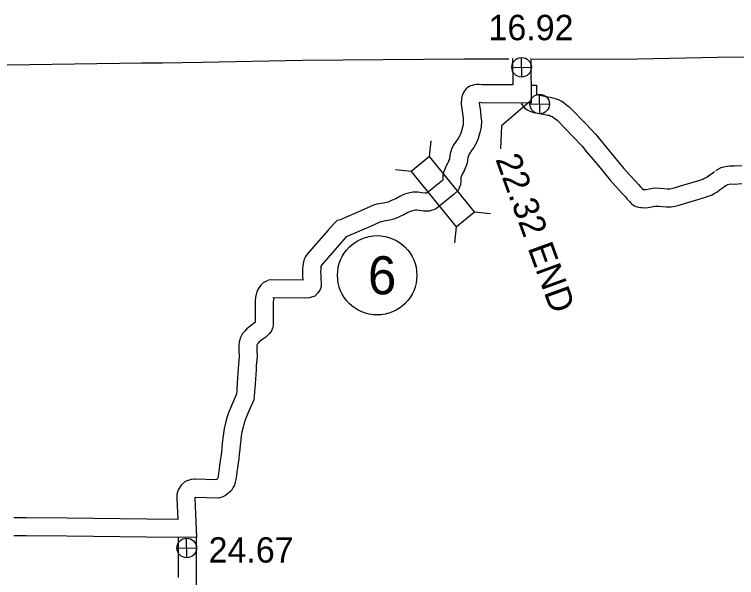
# Model space of a CAD drawing. Extents: x -939622 to -934245, y 1383184 to 1385301.
# Drawn here: x -935340.77 to -935304.73, y 1384345.01 to 1384373.12 of the extents above; entities that cross this region are included whole.
import ezdxf

# ---------------------------------------------------------------- set-up
doc = ezdxf.new("R2010")
doc.units = 0
for name, color, linetype in [('1', 7, 'Continuous'), ('10', 7, 'Continuous'), ('20', 7, 'Continuous'), ('25', 7, 'Continuous'), ('26', 7, 'Continuous'), ('27', 7, 'Continuous')]:
    doc.layers.add(name, color=color, linetype=linetype)

msp = doc.modelspace()

# ---------------------------------------------------------------- linework, layer by layer
at = {"layer": '1'}
for points in [[(-935305.681, 1384370.99), (-935302.606, 1384371.021), (-935294.404, 1384371.157), (-935286.388, 1384371.288), (-935279.341, 1384371.353), (-935278.66, 1384371.426)], [(-935314.926, 1384370.9), (-935310.475, 1384370.896), (-935305.681, 1384370.99)], [(-935360.763, 1384370.394), (-935357.164, 1384370.383), (-935349.564, 1384370.499), (-935342.264, 1384370.586), (-935334.41, 1384370.701), (-935333.378, 1384370.71), (-935331.401, 1384370.744), (-935326.397, 1384370.836), (-935318.334, 1384370.904), (-935316.099, 1384370.901)]]:
    msp.add_lwpolyline(points, dxfattribs=at)
at = {"layer": '10'}
for points in [[(-935315.907, 1384370.927), (-935315.889, 1384369.606), (-935317.437, 1384369.618), (-935317.575, 1384369.629), (-935317.709, 1384369.622), (-935317.831, 1384369.614), (-935317.923, 1384369.585), (-935318.01, 1384369.553), (-935318.112, 1384369.506), (-935318.218, 1384369.412), (-935318.306, 1384369.314), (-935318.357, 1384369.231), (-935318.409, 1384369.115), (-935318.454, 1384368.945), (-935318.48, 1384368.653), (-935318.406, 1384368.184), (-935318.382, 1384367.928), (-935318.369, 1384367.774), (-935318.375, 1384367.621), (-935318.404, 1384367.49), (-935318.453, 1384367.306), (-935318.489, 1384367.202), (-935318.523, 1384367.118), (-935318.543, 1384367.083), (-935318.601, 1384366.968), (-935318.646, 1384366.913), (-935318.839, 1384366.625), (-935318.941, 1384366.446), (-935319.031, 1384366.184), (-935319.058, 1384365.945), (-935319.062, 1384365.904), (-935319.087, 1384365.851), (-935319.132, 1384365.741), (-935319.142, 1384365.712), (-935319.22, 1384365.566), (-935319.299, 1384365.407), (-935319.385, 1384365.145), (-935319.397, 1384364.875), (-935319.397, 1384364.844), (-935319.429, 1384364.823), (-935319.466, 1384364.792), (-935320.187, 1384364.208), (-935320.193, 1384364.204), (-935320.217, 1384364.199), (-935320.223, 1384364.198), (-935320.268, 1384364.2), (-935320.437, 1384364.224), (-935320.638, 1384364.254), (-935320.866, 1384364.245), (-935321.038, 1384364.213), (-935321.309, 1384364.145), (-935321.544, 1384364.039), (-935321.742, 1384363.926), (-935321.913, 1384363.846), (-935322.02, 1384363.796), (-935322.084, 1384363.769), (-935322.124, 1384363.751), (-935322.214, 1384363.729), (-935322.353, 1384363.706), (-935322.479, 1384363.691), (-935322.678, 1384363.65), (-935322.847, 1384363.597), (-935323.359, 1384363.369), (-935324.512, 1384362.876), (-935324.665, 1384362.835), (-935324.785, 1384362.72), (-935324.869, 1384362.644), (-935325.131, 1384362.337), (-935326.164, 1384361.152), (-935326.245, 1384361.032), (-935326.305, 1384360.906), (-935326.369, 1384360.697), (-935326.381, 1384360.546), (-935326.386, 1384360.437), (-935326.393, 1384360.285), (-935326.386, 1384360.075), (-935326.377, 1384359.854), (-935327.989, 1384359.878), (-935328.086, 1384359.852)], [(-935315.007, 1384370.928), (-935314.977, 1384368.698), (-935317.475, 1384368.718), (-935317.57, 1384368.725), (-935317.574, 1384368.684), (-935317.513, 1384368.296), (-935317.486, 1384368.007), (-935317.468, 1384367.794), (-935317.479, 1384367.509), (-935317.528, 1384367.279), (-935317.592, 1384367.04), (-935317.647, 1384366.884), (-935317.711, 1384366.726), (-935317.75, 1384366.658), (-935317.842, 1384366.475), (-935317.921, 1384366.378), (-935318.074, 1384366.15), (-935318.117, 1384366.074), (-935318.148, 1384365.985), (-935318.162, 1384365.857), (-935318.174, 1384365.718), (-935318.226, 1384365.565), (-935318.264, 1384365.486), (-935318.288, 1384365.428), (-935318.313, 1384365.354), (-935318.42, 1384365.154), (-935318.464, 1384365.065), (-935318.491, 1384364.982), (-935318.497, 1384364.844), (-935318.503, 1384364.616), (-935318.576, 1384364.464), (-935318.621, 1384364.33), (-935318.82, 1384364.145), (-935318.889, 1384364.101), (-935319.623, 1384363.507), (-935319.685, 1384363.458), (-935319.796, 1384363.389), (-935319.908, 1384363.348), (-935319.978, 1384363.329), (-935320.076, 1384363.309), (-935320.189, 1384363.296), (-935320.349, 1384363.303), (-935320.565, 1384363.333), (-935320.689, 1384363.351), (-935320.767, 1384363.348), (-935320.846, 1384363.334), (-935321.011, 1384363.292), (-935321.134, 1384363.236), (-935321.329, 1384363.126), (-935321.532, 1384363.031), (-935321.651, 1384362.975), (-935321.718, 1384362.946), (-935321.828, 1384362.896), (-935322.037, 1384362.846), (-935322.227, 1384362.815), (-935322.334, 1384362.802), (-935322.452, 1384362.778), (-935322.529, 1384362.754), (-935322.999, 1384362.544), (-935324.21, 1384362.027), (-935324.223, 1384362.015), (-935324.449, 1384361.749), (-935325.448, 1384360.604), (-935325.461, 1384360.585), (-935325.464, 1384360.578), (-935325.48, 1384360.527), (-935325.483, 1384360.491), (-935325.487, 1384360.396), (-935325.492, 1384360.277), (-935325.487, 1384360.109), (-935325.463, 1384359.55), (-935325.518, 1384359.401), (-935325.571, 1384359.298), (-935325.64, 1384359.205), (-935325.774, 1384359.065), (-935325.946, 1384359.017), (-935326.042, 1384358.984), (-935326.298, 1384358.953), (-935327.877, 1384358.976)], [(-935314.948, 1384369.599), (-935314.709, 1384369.598), (-935314.724, 1384369.176), (-935314.715, 1384369.157), (-935314.713, 1384369.151), (-935314.709, 1384369.145), (-935314.695, 1384369.126), (-935314.688, 1384369.124), (-935314.633, 1384369.109), (-935314.586, 1384369.099), (-935314.403, 1384369.067), (-935314.045, 1384368.998), (-935313.961, 1384368.982), (-935313.839, 1384368.951), (-935313.746, 1384368.919), (-935313.664, 1384368.888), (-935313.6, 1384368.86), (-935313.54, 1384368.833), (-935313.484, 1384368.805), (-935313.395, 1384368.759), (-935313.303, 1384368.684), (-935313.233, 1384368.63), (-935313.196, 1384368.601), (-935313.085, 1384368.512), (-935312.239, 1384367.642), (-935311.759, 1384367.135), (-935311.528, 1384366.844), (-935311.222, 1384366.484), (-935310.836, 1384366.022), (-935310.36, 1384365.439), (-935310.067, 1384365.124), (-935309.759, 1384364.779), (-935309.624, 1384364.63), (-935309.52, 1384364.513), (-935309.44, 1384364.428), (-935309.404, 1384364.384), (-935309.384, 1384364.382), (-935309.334, 1384364.378), (-935309.253, 1384364.385), (-935309.07, 1384364.413), (-935308.995, 1384364.431), (-935308.835, 1384364.463), (-935308.557, 1384364.449), (-935308.365, 1384364.442), (-935308.192, 1384364.422), (-935308.068, 1384364.42), (-935307.983, 1384364.434), (-935307.841, 1384364.472), (-935307.584, 1384364.544), (-935306.621, 1384364.832), (-935306.415, 1384364.908), (-935306.362, 1384364.929), (-935306.293, 1384364.964), (-935306.219, 1384365.008), (-935306.115, 1384365.085), (-935305.985, 1384365.172), (-935305.838, 1384365.29)], [(-935315.483, 1384368.683), (-935315.446, 1384368.63), (-935315.385, 1384368.543), (-935315.297, 1384368.444), (-935315.186, 1384368.365), (-935315.077, 1384368.307), (-935314.956, 1384368.264), (-935314.842, 1384368.233), (-935314.757, 1384368.216), (-935314.567, 1384368.182), (-935314.215, 1384368.114), (-935314.154, 1384368.102), (-935314.095, 1384368.088), (-935314.056, 1384368.074), (-935314.004, 1384368.054), (-935313.959, 1384368.035), (-935313.929, 1384368.021), (-935313.894, 1384368.004), (-935313.892, 1384368.002), (-935313.862, 1384367.978), (-935313.786, 1384367.92), (-935313.756, 1384367.896), (-935313.691, 1384367.844), (-935312.888, 1384367.019), (-935312.439, 1384366.544), (-935312.223, 1384366.273), (-935311.91, 1384365.904), (-935311.53, 1384365.449), (-935311.038, 1384364.847), (-935310.732, 1384364.518), (-935310.428, 1384364.176), (-935310.294, 1384364.029), (-935310.184, 1384363.904), (-935310.118, 1384363.835), (-935310.06, 1384363.763), (-935309.97, 1384363.675), (-935309.823, 1384363.571), (-935309.734, 1384363.538), (-935309.628, 1384363.495), (-935309.513, 1384363.489), (-935309.458, 1384363.485), (-935309.335, 1384363.475), (-935309.146, 1384363.49), (-935308.898, 1384363.529), (-935308.805, 1384363.551), (-935308.768, 1384363.558), (-935308.595, 1384363.55), (-935308.433, 1384363.544), (-935308.251, 1384363.523), (-935308.003, 1384363.519), (-935307.794, 1384363.553), (-935307.602, 1384363.604), (-935307.333, 1384363.679), (-935306.337, 1384363.978), (-935306.096, 1384364.066), (-935305.989, 1384364.108), (-935305.855, 1384364.178), (-935305.721, 1384364.258), (-935305.599, 1384364.347), (-935305.451, 1384364.445), (-935305.272, 1384364.591)], [(-935305.768, 1384365.337), (-935305.5, 1384365.481), (-935305.293, 1384365.534), (-935305.074, 1384365.571), (-935304.838, 1384365.559), (-935304.466, 1384365.578)], [(-935305.342, 1384364.544), (-935305.171, 1384364.636), (-935305.108, 1384364.653), (-935305.021, 1384364.667), (-935304.836, 1384364.658), (-935304.476, 1384364.677)], [(-935328.128, 1384359.838), (-935328.195, 1384359.813), (-935328.355, 1384359.729), (-935328.479, 1384359.608), (-935328.563, 1384359.498), (-935328.637, 1384359.364), (-935328.693, 1384359.22), (-935328.739, 1384359.004), (-935328.757, 1384358.831), (-935328.758, 1384357.749), (-935328.783, 1384357.725), (-935328.836, 1384357.692), (-935329.168, 1384357.435), (-935329.272, 1384357.319), (-935329.381, 1384357.193), (-935329.49, 1384356.998), (-935329.552, 1384356.779), (-935329.568, 1384356.622), (-935329.577, 1384356.346), (-935329.561, 1384356.056), (-935329.596, 1384355.668), (-935329.611, 1384355.431), (-935329.65, 1384354.737), (-935329.679, 1384354.353), (-935329.693, 1384354.192), (-935329.702, 1384354.128), (-935329.964, 1384353.518), (-935330.081, 1384353.242), (-935330.166, 1384352.984), (-935330.229, 1384352.741), (-935330.298, 1384352.457), (-935330.341, 1384352.21), (-935330.37, 1384351.991), (-935330.396, 1384351.706), (-935330.415, 1384351.497), (-935330.444, 1384351.276), (-935330.47, 1384351.046), (-935330.495, 1384350.846), (-935330.534, 1384350.611), (-935330.558, 1384350.42), (-935330.587, 1384350.23), (-935330.609, 1384350.069), (-935330.625, 1384349.995), (-935330.634, 1384349.963), (-935330.652, 1384349.931), (-935330.685, 1384349.904), (-935330.712, 1384349.884), (-935331.738, 1384349.918), (-935331.811, 1384349.916), (-935331.95, 1384349.904), (-935332.103, 1384349.86), (-935332.253, 1384349.8), (-935332.456, 1384349.63), (-935332.6, 1384349.396), (-935332.669, 1384349.151), (-935332.666, 1384348.951), (-935332.624, 1384347.917)], [(-935327.81, 1384358.996), (-935327.813, 1384358.995), (-935327.82, 1384358.981), (-935327.828, 1384358.962), (-935327.849, 1384358.864), (-935327.857, 1384358.784), (-935327.858, 1384357.602), (-935327.876, 1384357.491), (-935327.933, 1384357.336), (-935328.027, 1384357.209), (-935328.104, 1384357.129), (-935328.226, 1384357.012), (-935328.321, 1384356.952), (-935328.552, 1384356.774), (-935328.596, 1384356.724), (-935328.64, 1384356.673), (-935328.653, 1384356.65), (-935328.665, 1384356.61), (-935328.669, 1384356.562), (-935328.676, 1384356.357), (-935328.658, 1384356.041), (-935328.699, 1384355.599), (-935328.712, 1384355.378), (-935328.752, 1384354.678), (-935328.782, 1384354.28), (-935328.798, 1384354.092), (-935328.827, 1384353.885), (-935329.136, 1384353.164), (-935329.238, 1384352.925), (-935329.302, 1384352.73), (-935329.357, 1384352.521), (-935329.417, 1384352.274), (-935329.451, 1384352.075), (-935329.475, 1384351.891), (-935329.5, 1384351.622), (-935329.521, 1384351.397), (-935329.551, 1384351.167), (-935329.577, 1384350.939), (-935329.604, 1384350.718), (-935329.643, 1384350.483), (-935329.666, 1384350.295), (-935329.696, 1384350.1), (-935329.722, 1384349.912), (-935329.751, 1384349.781), (-935329.793, 1384349.626), (-935329.847, 1384349.525), (-935329.943, 1384349.361), (-935330.06, 1384349.253), (-935330.129, 1384349.197), (-935330.233, 1384349.117), (-935330.364, 1384349.049), (-935330.592, 1384348.98), (-935331.745, 1384349.017), (-935331.762, 1384349.017), (-935331.767, 1384349.017), (-935331.766, 1384348.977), (-935331.686, 1384347.009)], [(-935332.624, 1384347.917), (-935334.164, 1384347.929), (-935338.141, 1384347.972), (-935340.172, 1384347.991), (-935340.808, 1384347.992)], [(-935331.705, 1384347.463), (-935331.705, 1384347.403)], [(-935331.686, 1384347.009), (-935334.173, 1384347.029), (-935338.15, 1384347.072), (-935340.177, 1384347.091), (-935340.801, 1384347.092)], [(-935332.605, 1384347.004), (-935332.605, 1384345.015)], [(-935331.705, 1384347.017), (-935331.705, 1384345.015)], [(-935331.705, 1384345.021), (-935331.67, 1384342.381)]]:
    msp.add_lwpolyline(points, dxfattribs=at)
at = {"layer": '20'}
for p, q in [((-935320.048, 1384366.034), (-935319.965, 1384366.822)), ((-935320.971, 1384365.287), (-935321.759, 1384365.37)), ((-935317.806, 1384363.264), (-935317.019, 1384363.18)), ((-935318.73, 1384362.516), (-935318.813, 1384361.729))]:
    msp.add_line(p, q, dxfattribs=at)
msp.add_lwpolyline([(-935320.971, 1384365.287), (-935318.73, 1384362.516), (-935317.806, 1384363.264), (-935320.048, 1384366.034)], close=True, dxfattribs=at)
at = {"layer": '25'}
msp.add_lwpolyline([(-935315.062, 1384368.765), (-935316.46, 1384367.567), (-935316.509, 1384366.419)], dxfattribs=at)
at = {"layer": '26'}
for p, q in [((-935315.448, 1384369.997), (-935315.47, 1384370.974)), ((-935315.947, 1384370.474), (-935314.971, 1384370.497)), ((-935314.546, 1384368.162), (-935314.568, 1384369.138)), ((-935315.045, 1384368.639), (-935314.069, 1384368.661)), ((-935332.159, 1384346.003), (-935332.181, 1384346.979)), ((-935332.658, 1384346.48), (-935331.682, 1384346.503))]:
    msp.add_line(p, q, dxfattribs=at)
for centre in [(-935315.459, 1384370.486), (-935314.557, 1384368.65), (-935332.17, 1384346.491)]:
    msp.add_circle(centre, 0.488, dxfattribs=at)
at = {"layer": '27'}
msp.add_circle((-935322.667, 1384360.102), 1.98, dxfattribs=at)

# ---------------------------------------------------------------- texts
at = {"layer": '25'}
for s, p in [('16.92', (-935317.11, 1384371.838)), ('24.67', (-935331.079, 1384345.76))]:
    msp.add_text(s, height=1.2672, dxfattribs=at).set_placement(p)
msp.add_text('22.32 END', height=1.2672, rotation=290, dxfattribs=at).set_placement((-935316.777, 1384365.9))
at = {"layer": '27'}
msp.add_text('6', height=1.901, dxfattribs=at).set_placement((-935323.128, 1384359.152))

doc.saveas('drawing.dxf')
